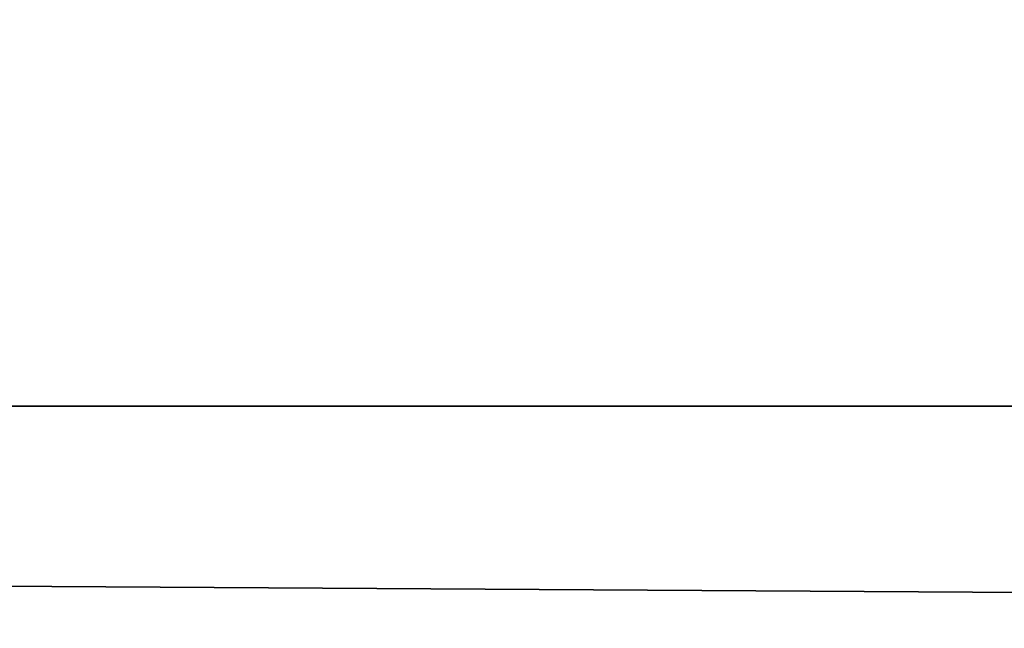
# Model space of a CAD drawing. Header units: millimetres. Extents: x -125 to 125, y -4 to 54.
# Tile 239 of 612: x -53.27 to -50.9, y -0.54 to 0.93. Entities that reach past the tile are written whole.
import ezdxf

# ---------------------------------------------------------------- set-up
doc = ezdxf.new("R2010")
doc.units = ezdxf.units.MM
doc.header["$LTSCALE"] = 65.185185
for name, color, linetype in [('10', 7, 'CONTINUOUS'), ('3', 7, 'CONTINUOUS'), ('5', 7, 'CONTINUOUS'), ('8', 7, 'CONTINUOUS')]:
    doc.layers.add(name, color=color, linetype=linetype)

msp = doc.modelspace()

# ---------------------------------------------------------------- linework, layer by layer
at = {"layer": '10', "color": 7, "linetype": 'Continuous'}
for points in [[(123.901, 0, -124.9), (-123.8345, -1.5218, -124.8336), (-123.901, 0, -124.9), (123.901, 0, -124.9)], [(123.8345, -1.5218, -124.8336), (-123.8345, -1.5218, -124.8336), (123.901, 0, -124.9), (123.8345, -1.5218, -124.8336)]]:
    msp.add_3dface(points, dxfattribs=at)
at = {"layer": '3', "color": 7, "linetype": 'Continuous', "true_color": 0xf9fafd}
for points in [[(-124.5375, 53, 124.5375), (-125, 0, 125), (112, 0, 125), (-124.5375, 53, 124.5375)], [(112.0875, 1, 124.9913), (-124.5375, 53, 124.5375), (112, 0, 125), (112.0875, 1, 124.9913)]]:
    msp.add_3dface(points, dxfattribs=at)
at = {"layer": '5', "color": 7, "linetype": 'Continuous', "true_color": 0xf9fafd}
for points in [[(-112.0875, 1, -124.9913), (124.5375, 53, -124.5375), (-112, 0, -125), (-112.0875, 1, -124.9913)], [(124.5375, 53, -124.5375), (125, 0, -125), (-112, 0, -125), (124.5375, 53, -124.5375)]]:
    msp.add_3dface(points, dxfattribs=at)
at = {"layer": '8', "color": 7, "linetype": 'Continuous'}
for points in [[(-123.8345, -1.5218, 124.8336), (123.8345, -1.5218, 124.8336), (-123.901, 0, 124.9), (-123.8345, -1.5218, 124.8336)], [(-123.901, 0, 124.9), (123.8345, -1.5218, 124.8336), (123.901, 0, 124.9), (-123.901, 0, 124.9)]]:
    msp.add_3dface(points, dxfattribs=at)

doc.saveas('drawing.dxf')
